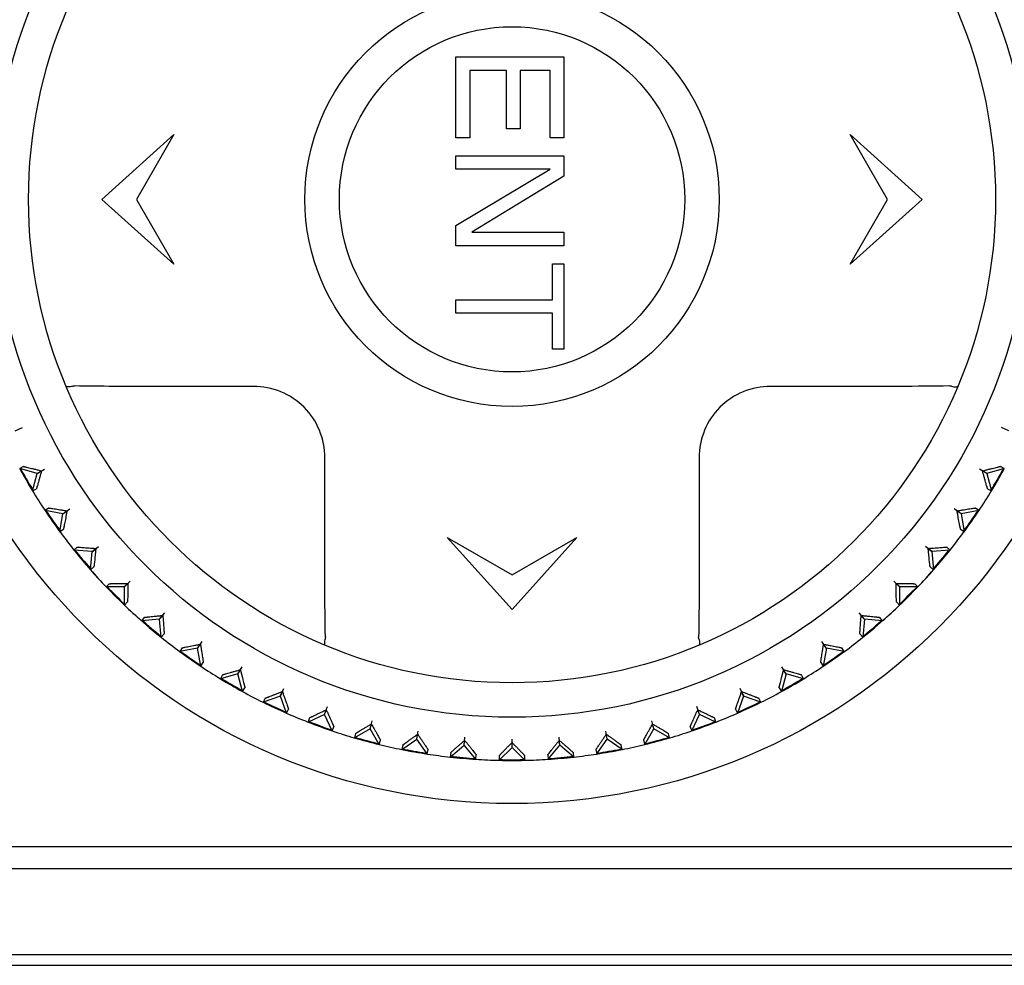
# Model space of a CAD drawing. Header units: millimetres. Extents: x 1117 to 38156, y -1945 to 7303.
# Tile 472 of 656: x 20209 to 20232, y 1748 to 1769. Entities that reach past the tile are written whole.
import ezdxf

# ---------------------------------------------------------------- set-up
doc = ezdxf.new("R2010")
doc.units = ezdxf.units.MM

msp = doc.modelspace()

# ---------------------------------------------------------------- linework, layer by layer
at = {"color": 7, "linetype": 'Continuous'}
for p, q in [((20219.548, 1766.673), (20219.548, 1768.548)), ((20219.548, 1768.548), (20222.048, 1768.548)), ((20222.048, 1768.548), (20222.048, 1766.673)), ((20219.867, 1768.236), (20219.867, 1766.673)), ((20220.718, 1768.236), (20219.867, 1768.236)), ((20220.718, 1766.882), (20220.718, 1768.236)), ((20221.037, 1768.236), (20221.037, 1766.882)), ((20221.728, 1768.236), (20221.037, 1768.236)), ((20221.728, 1766.673), (20221.728, 1768.236)), ((20221.037, 1766.882), (20220.718, 1766.882)), ((20211.348, 1765.248), (20213.013, 1766.748)), ((20213.013, 1766.748), (20212.148, 1765.248)), ((20219.867, 1766.673), (20219.548, 1766.673)), ((20222.048, 1766.673), (20221.728, 1766.673)), ((20229.548, 1765.248), (20228.682, 1766.748)), ((20228.682, 1766.748), (20230.348, 1765.248)), ((20219.548, 1765.944), (20219.548, 1766.257)), ((20219.548, 1766.257), (20222.048, 1766.257)), ((20222.048, 1766.257), (20222.048, 1765.788)), ((20219.548, 1764.642), (20221.728, 1765.944)), ((20221.728, 1765.944), (20219.548, 1765.944)), ((20222.048, 1765.788), (20219.92, 1764.486)), ((20213.013, 1763.748), (20211.348, 1765.248)), ((20212.148, 1765.248), (20213.013, 1763.748)), ((20228.682, 1763.748), (20229.548, 1765.248)), ((20230.348, 1765.248), (20228.682, 1763.748)), ((20219.548, 1764.173), (20219.548, 1764.642)), ((20219.92, 1764.486), (20222.048, 1764.486)), ((20222.048, 1764.486), (20222.048, 1764.173)), ((20222.048, 1764.173), (20219.548, 1764.173)), ((20221.782, 1762.923), (20221.782, 1763.757)), ((20221.782, 1763.757), (20222.048, 1763.757)), ((20222.048, 1763.757), (20222.048, 1761.778)), ((20219.548, 1762.611), (20219.548, 1762.923)), ((20219.548, 1762.923), (20221.782, 1762.923)), ((20221.782, 1762.611), (20219.548, 1762.611)), ((20221.782, 1761.778), (20221.782, 1762.611)), ((20222.048, 1761.778), (20221.782, 1761.778)), ((20209.337, 1759.881), (20209.511, 1759.962)), ((20232.358, 1759.881), (20232.184, 1759.962)), ((20209.531, 1759.059), (20209.443, 1759.008)), ((20232.252, 1759.008), (20232.164, 1759.059)), ((20209.851, 1758.899), (20209.443, 1759.008)), ((20209.741, 1758.492), (20209.851, 1758.899)), ((20209.849, 1758.898), (20210.015, 1758.994)), ((20209.851, 1758.899), (20209.949, 1758.956)), ((20231.846, 1758.898), (20231.68, 1758.994)), ((20231.845, 1758.899), (20231.746, 1758.956)), ((20232.252, 1759.008), (20231.845, 1758.899)), ((20231.845, 1758.899), (20231.954, 1758.492)), ((20209.741, 1758.492), (20209.829, 1758.543)), ((20231.866, 1758.543), (20231.954, 1758.492)), ((20210.114, 1758.096), (20210.03, 1758.038)), ((20210.446, 1757.965), (20210.03, 1758.038)), ((20210.372, 1757.55), (20210.446, 1757.965)), ((20210.444, 1757.964), (20210.602, 1758.074)), ((20210.446, 1757.965), (20210.538, 1758.03)), ((20231.251, 1757.964), (20231.094, 1758.074)), ((20231.249, 1757.965), (20231.157, 1758.03)), ((20231.665, 1758.038), (20231.249, 1757.965)), ((20231.249, 1757.965), (20231.323, 1757.55)), ((20231.665, 1758.038), (20231.582, 1758.096)), ((20210.372, 1757.55), (20210.456, 1757.608)), ((20231.239, 1757.608), (20231.323, 1757.55)), ((20211.119, 1757.085), (20211.266, 1757.208)), ((20220.848, 1755.748), (20219.348, 1757.414)), ((20219.348, 1757.414), (20220.848, 1756.548)), ((20222.348, 1757.414), (20220.848, 1755.748)), ((20220.848, 1756.548), (20222.348, 1757.414)), ((20230.576, 1757.085), (20230.429, 1757.208)), ((20210.778, 1757.188), (20210.7, 1757.123)), ((20211.12, 1757.086), (20210.7, 1757.123)), ((20211.083, 1756.666), (20211.12, 1757.086)), ((20211.12, 1757.086), (20211.207, 1757.159)), ((20230.575, 1757.086), (20230.488, 1757.159)), ((20230.995, 1757.123), (20230.575, 1757.086)), ((20230.575, 1757.086), (20230.612, 1756.666)), ((20230.995, 1757.123), (20230.917, 1757.188)), ((20211.083, 1756.666), (20211.161, 1756.731)), ((20230.534, 1756.731), (20230.612, 1756.666)), ((20211.519, 1756.341), (20211.447, 1756.269)), ((20211.867, 1756.268), (20212.003, 1756.404)), ((20211.869, 1756.269), (20211.949, 1756.349)), ((20229.828, 1756.268), (20229.692, 1756.404)), ((20229.827, 1756.269), (20229.746, 1756.349)), ((20230.248, 1756.269), (20230.177, 1756.341)), ((20211.869, 1756.269), (20211.447, 1756.269)), ((20211.868, 1755.848), (20211.869, 1756.269)), ((20229.827, 1756.269), (20229.827, 1755.848)), ((20230.248, 1756.269), (20229.827, 1756.269)), ((20211.868, 1755.848), (20211.94, 1755.919)), ((20229.755, 1755.919), (20229.827, 1755.848)), ((20212.684, 1755.52), (20212.808, 1755.667)), ((20229.011, 1755.52), (20228.888, 1755.667)), ((20212.33, 1755.562), (20212.265, 1755.484)), ((20212.685, 1755.521), (20212.265, 1755.484)), ((20212.685, 1755.521), (20212.758, 1755.608)), ((20212.722, 1755.101), (20212.685, 1755.521)), ((20229.01, 1755.521), (20228.937, 1755.608)), ((20229.01, 1755.521), (20228.973, 1755.101)), ((20229.43, 1755.484), (20229.01, 1755.521)), ((20229.43, 1755.484), (20229.365, 1755.562)), ((20212.722, 1755.101), (20212.787, 1755.179)), ((20228.908, 1755.179), (20228.973, 1755.101)), ((20213.563, 1754.845), (20213.673, 1755.002)), ((20213.564, 1754.847), (20213.629, 1754.939)), ((20228.132, 1754.845), (20228.022, 1755.002)), ((20228.131, 1754.847), (20228.066, 1754.939)), ((20213.207, 1754.857), (20213.149, 1754.773)), ((20213.564, 1754.847), (20213.149, 1754.773)), ((20213.637, 1754.431), (20213.564, 1754.847)), ((20228.131, 1754.847), (20228.058, 1754.431)), ((20228.546, 1754.773), (20228.131, 1754.847)), ((20228.546, 1754.773), (20228.488, 1754.857)), ((20213.637, 1754.431), (20213.696, 1754.514)), ((20227.999, 1754.514), (20228.058, 1754.431)), ((20214.498, 1754.251), (20214.091, 1754.142)), ((20214.498, 1754.25), (20214.594, 1754.416)), ((20214.498, 1754.251), (20214.555, 1754.349)), ((20214.608, 1753.844), (20214.498, 1754.251)), ((20227.197, 1754.251), (20227.088, 1753.844)), ((20227.198, 1754.25), (20227.102, 1754.416)), ((20227.197, 1754.251), (20227.14, 1754.349)), ((20227.604, 1754.142), (20227.197, 1754.251)), ((20214.142, 1754.23), (20214.091, 1754.142)), ((20227.604, 1754.142), (20227.553, 1754.23)), ((20214.608, 1753.844), (20214.658, 1753.932)), ((20215.48, 1753.738), (20215.561, 1753.912)), ((20215.481, 1753.74), (20215.529, 1753.843)), ((20226.215, 1753.738), (20226.134, 1753.912)), ((20226.214, 1753.74), (20226.166, 1753.843)), ((20227.037, 1753.932), (20227.088, 1753.844)), ((20215.481, 1753.74), (20215.085, 1753.596)), ((20215.128, 1753.688), (20215.085, 1753.596)), ((20215.625, 1753.343), (20215.481, 1753.74)), ((20226.214, 1753.74), (20226.07, 1753.343)), ((20226.61, 1753.596), (20226.214, 1753.74)), ((20226.61, 1753.596), (20226.567, 1753.688)), ((20215.625, 1753.343), (20215.668, 1753.436)), ((20216.504, 1753.314), (20216.57, 1753.495)), ((20216.504, 1753.316), (20216.543, 1753.422)), ((20225.191, 1753.314), (20225.126, 1753.495)), ((20225.191, 1753.316), (20225.152, 1753.422)), ((20226.027, 1753.436), (20226.07, 1753.343)), ((20216.504, 1753.316), (20216.122, 1753.138)), ((20216.157, 1753.233), (20216.122, 1753.138)), ((20216.683, 1752.934), (20216.504, 1753.316)), ((20217.561, 1752.981), (20217.61, 1753.167)), ((20224.135, 1752.981), (20224.085, 1753.167)), ((20225.012, 1752.934), (20225.191, 1753.316)), ((20225.573, 1753.138), (20225.191, 1753.316)), ((20225.573, 1753.138), (20225.538, 1753.233)), ((20216.683, 1752.934), (20216.717, 1753.029)), ((20217.561, 1752.983), (20217.196, 1752.772)), ((20217.561, 1752.983), (20217.59, 1753.092)), ((20217.772, 1752.618), (20217.561, 1752.983)), ((20218.642, 1752.741), (20218.676, 1752.93)), ((20223.053, 1752.741), (20223.02, 1752.93)), ((20223.923, 1752.618), (20224.134, 1752.983)), ((20224.134, 1752.983), (20224.105, 1753.092)), ((20224.499, 1752.772), (20224.134, 1752.983)), ((20224.978, 1753.029), (20225.012, 1752.934)), ((20217.222, 1752.87), (20217.196, 1752.772)), ((20217.772, 1752.618), (20217.798, 1752.716)), ((20218.297, 1752.501), (20218.643, 1752.743)), ((20218.643, 1752.743), (20218.662, 1752.855)), ((20218.884, 1752.398), (20218.643, 1752.743)), ((20219.741, 1752.597), (20219.757, 1752.788)), ((20219.741, 1752.599), (20219.751, 1752.711)), ((20220.848, 1752.548), (20220.848, 1752.74)), ((20220.848, 1752.55), (20220.848, 1752.663)), ((20221.954, 1752.597), (20221.938, 1752.788)), ((20221.954, 1752.599), (20221.944, 1752.711)), ((20222.811, 1752.398), (20223.053, 1752.743)), ((20223.053, 1752.743), (20223.033, 1752.855)), ((20223.398, 1752.501), (20223.053, 1752.743)), ((20223.897, 1752.716), (20223.923, 1752.618)), ((20224.499, 1752.772), (20224.473, 1752.87)), ((20218.315, 1752.601), (20218.297, 1752.501)), ((20218.884, 1752.398), (20218.902, 1752.498)), ((20219.418, 1752.327), (20219.741, 1752.599)), ((20219.427, 1752.429), (20219.418, 1752.327)), ((20220.012, 1752.275), (20219.741, 1752.599)), ((20220.549, 1752.252), (20220.848, 1752.55)), ((20221.146, 1752.252), (20220.848, 1752.55)), ((20221.683, 1752.275), (20221.954, 1752.599)), ((20222.277, 1752.327), (20221.954, 1752.599)), ((20222.277, 1752.327), (20222.269, 1752.429)), ((20222.793, 1752.498), (20222.811, 1752.398)), ((20223.398, 1752.501), (20223.38, 1752.601)), ((20220.012, 1752.275), (20220.021, 1752.377)), ((20220.549, 1752.353), (20220.549, 1752.252)), ((20221.146, 1752.252), (20221.146, 1752.353)), ((20221.674, 1752.377), (20221.683, 1752.275)), ((20248.298, 1750.248), (20193.398, 1750.248)), ((20193.398, 1749.748), (20248.298, 1749.748)), ((20238.348, 1747.748), (20203.348, 1747.748)), ((20204.419, 1747.502), (20237.276, 1747.502))]:
    msp.add_line(p, q, dxfattribs=at)
for radius in [14, 12, 11.2, 4.8, 4]:
    msp.add_circle((20220.848, 1765.248), radius, dxfattribs=at)
for radius, start, end in [(13, 208.6896, 211.3064), (12.983, 208.6946, 211.1528), (12.983, 328.6986, 331.1582), (13, 328.6936, 331.3104), (13, 211.3147, 213.6853), (13, 326.3147, 328.6853), (13, 213.6794, 216.3213), (12.983, 213.6776, 216.323), (12.983, 323.6769, 326.3224), (13, 323.6787, 326.3206), (13, 216.3147, 218.6853), (13, 321.3147, 323.6853), (13, 218.694, 231.306), (12.983, 218.6989, 221.1586), (13, 308.694, 321.306), (12.983, 318.6944, 321.1523), (13, 221.3147, 223.6853), (13, 316.3147, 318.6853), (12.983, 223.6805, 226.3195), (12.983, 313.6805, 316.3195), (13, 226.3147, 228.6853), (13, 311.3147, 313.6853), (12.983, 228.6944, 231.1523), (12.983, 308.6989, 311.1586), (13, 231.3147, 233.6853), (13, 306.3147, 308.6853), (13, 233.6787, 236.3206), (12.983, 233.677, 236.3224), (12.983, 303.6776, 306.323), (13, 303.6794, 306.3213), (13, 236.3147, 238.6853), (13, 301.3147, 303.6853), (13, 238.6936, 241.3104), (12.983, 238.6986, 241.1582), (12.983, 298.6946, 301.1528), (13, 298.6896, 301.3063), (13, 241.3147, 243.6853), (13, 296.3147, 298.6853), (13, 243.6824, 246.3187), (12.983, 243.6807, 246.3204), (12.983, 293.6796, 296.3193), (13, 293.6813, 296.3176), (13, 246.3147, 248.6853), (13, 291.3147, 293.6853), (13, 248.6901, 251.3066), (12.983, 248.6951, 251.1531), (12.983, 288.6983, 291.1577), (13, 288.6934, 291.3099), (13, 251.3147, 253.6853), (13, 286.3147, 288.6853), (13, 253.6787, 256.3193), (12.983, 253.677, 256.3211), (12.983, 283.6789, 286.323), (13, 283.6807, 286.3213), (13, 256.3147, 258.6853), (13, 258.6924, 261.3093), (12.983, 258.6973, 261.1566), (12.983, 278.6957, 281.1544), (13, 278.6907, 281.3076), (13, 281.3147, 283.6853), (13, 261.3147, 263.6853), (13, 263.682, 266.3202), (12.983, 263.6802, 266.322), (13, 266.3147, 268.6853), (13, 268.6918, 271.3082), (12.983, 268.6968, 271.1554), (13, 271.3147, 273.6853), (12.983, 273.678, 276.3198), (13, 273.6798, 276.318), (13, 276.3147, 278.6853)]:
    msp.add_arc((20220.848, 1765.248), radius, start, end, dxfattribs=at)
for points, knots in [([(20210.667, 1760.919), (20210.649, 1760.914), (20210.615, 1760.905), (20210.575, 1760.901), (20210.549, 1760.902), (20210.531, 1760.906), (20210.52, 1760.914), (20210.517, 1760.921)], [0, 0, 0, 0, 0.363654, 0.657407, 0.772232, 0.865602, 1, 1, 1, 1]), ([(20210.667, 1760.919), (20210.671, 1760.92), (20210.685, 1760.924), (20210.7, 1760.925), (20210.712, 1760.925)], [0, 0, 0, 0, 0.245459, 1, 1, 1, 1]), ([(20214.858, 1760.911), (20214.51, 1760.91), (20213.787, 1760.909), (20212.709, 1760.91), (20211.675, 1760.913), (20211.017, 1760.919), (20210.712, 1760.925)], [0, 0, 0, 0, 0.251889, 0.523537, 0.779289, 1, 1, 1, 1]), ([(20216.51, 1759.259), (20216.511, 1759.476), (20216.427, 1759.912), (20216.061, 1760.462), (20215.511, 1760.828), (20215.075, 1760.912), (20214.858, 1760.911)], [0, 0, 0, 0, 0.251374, 0.499999, 0.748624, 1, 1, 1, 1]), ([(20226.837, 1760.911), (20226.62, 1760.912), (20226.184, 1760.828), (20225.634, 1760.462), (20225.268, 1759.912), (20225.184, 1759.476), (20225.185, 1759.259)], [0, 0, 0, 0, 0.251375, 0.5, 0.748626, 1, 1, 1, 1]), ([(20230.984, 1760.925), (20230.598, 1760.918), (20229.84, 1760.912), (20228.458, 1760.909), (20227.461, 1760.909), (20226.837, 1760.911)], [0, 0, 0, 0, 0.278996, 0.548235, 1, 1, 1, 1]), ([(20230.984, 1760.925), (20230.987, 1760.925), (20231.002, 1760.925), (20231.017, 1760.923), (20231.028, 1760.919)], [0, 0, 0, 0, 0.25433, 1, 1, 1, 1]), ([(20231.028, 1760.919), (20231.046, 1760.914), (20231.08, 1760.906), (20231.12, 1760.901), (20231.146, 1760.903), (20231.164, 1760.907), (20231.175, 1760.914), (20231.178, 1760.921)], [0, 0, 0, 0, 0.363666, 0.65742, 0.772244, 0.865611, 1, 1, 1, 1]), ([(20216.524, 1755.112), (20216.517, 1755.498), (20216.511, 1756.256), (20216.509, 1757.639), (20216.508, 1758.635), (20216.51, 1759.259)], [0, 0, 0, 0, 0.279137, 0.548315, 1, 1, 1, 1]), ([(20225.185, 1759.259), (20225.186, 1758.909), (20225.187, 1758.182), (20225.186, 1757.104), (20225.183, 1756.072), (20225.176, 1755.416), (20225.171, 1755.112)], [0, 0, 0, 0, 0.253606, 0.525581, 0.780277, 1, 1, 1, 1]), ([(20209.531, 1759.059), (20209.532, 1759.06), (20209.535, 1759.059), (20209.542, 1759.058), (20209.552, 1759.055), (20209.567, 1759.052), (20209.584, 1759.048), (20209.615, 1759.041), (20209.659, 1759.03), (20209.721, 1759.015), (20209.79, 1758.997), (20209.867, 1758.977), (20209.921, 1758.963), (20209.949, 1758.956)], [0, 0, 0, 0, 0.00648, 0.022341, 0.047413, 0.081454, 0.124051, 0.174643, 0.297541, 0.445686, 0.614743, 0.800679, 1, 1, 1, 1]), ([(20231.746, 1758.956), (20231.774, 1758.963), (20231.828, 1758.977), (20231.905, 1758.997), (20231.975, 1759.015), (20232.036, 1759.03), (20232.081, 1759.041), (20232.111, 1759.048), (20232.128, 1759.052), (20232.143, 1759.055), (20232.153, 1759.058), (20232.16, 1759.059), (20232.163, 1759.06), (20232.164, 1759.059)], [0, 0, 0, 0, 0.199427, 0.385377, 0.554372, 0.702509, 0.82545, 0.876004, 0.918557, 0.952613, 0.9777, 0.993537, 1, 1, 1, 1]), ([(20209.949, 1758.956), (20209.941, 1758.928), (20209.926, 1758.875), (20209.905, 1758.799), (20209.885, 1758.729), (20209.868, 1758.668), (20209.855, 1758.624), (20209.846, 1758.594), (20209.841, 1758.577), (20209.837, 1758.563), (20209.834, 1758.553), (20209.831, 1758.547), (20209.83, 1758.543), (20209.829, 1758.543)], [0, 0, 0, 0, 0.199427, 0.385378, 0.554374, 0.70251, 0.825452, 0.876006, 0.918558, 0.952614, 0.977701, 0.993538, 1, 1, 1, 1]), ([(20231.866, 1758.543), (20231.865, 1758.543), (20231.864, 1758.547), (20231.861, 1758.553), (20231.858, 1758.563), (20231.854, 1758.577), (20231.849, 1758.594), (20231.84, 1758.624), (20231.827, 1758.668), (20231.81, 1758.729), (20231.79, 1758.799), (20231.769, 1758.875), (20231.754, 1758.928), (20231.746, 1758.956)], [0, 0, 0, 0, 0.006479, 0.02234, 0.047412, 0.081453, 0.124049, 0.17464, 0.297537, 0.445683, 0.614742, 0.800679, 1, 1, 1, 1]), ([(20210.114, 1758.096), (20210.114, 1758.097), (20210.118, 1758.096), (20210.124, 1758.096), (20210.135, 1758.095), (20210.15, 1758.093), (20210.168, 1758.09), (20210.198, 1758.086), (20210.244, 1758.078), (20210.306, 1758.069), (20210.377, 1758.057), (20210.456, 1758.044), (20210.51, 1758.035), (20210.538, 1758.03)], [0, 0, 0, 0, 0.006467, 0.022314, 0.047417, 0.081484, 0.124046, 0.174615, 0.297555, 0.445709, 0.614672, 0.800566, 1, 1, 1, 1]), ([(20210.538, 1758.03), (20210.533, 1758.002), (20210.523, 1757.947), (20210.509, 1757.869), (20210.495, 1757.798), (20210.483, 1757.736), (20210.474, 1757.691), (20210.468, 1757.661), (20210.465, 1757.643), (20210.461, 1757.629), (20210.459, 1757.618), (20210.457, 1757.612), (20210.456, 1757.608), (20210.456, 1757.608)], [0, 0, 0, 0, 0.199481, 0.385367, 0.554329, 0.702459, 0.82537, 0.875938, 0.918501, 0.952563, 0.977679, 0.993532, 1, 1, 1, 1]), ([(20231.157, 1758.03), (20231.185, 1758.035), (20231.239, 1758.044), (20231.318, 1758.057), (20231.389, 1758.069), (20231.451, 1758.078), (20231.497, 1758.086), (20231.527, 1758.09), (20231.546, 1758.093), (20231.56, 1758.095), (20231.571, 1758.096), (20231.577, 1758.096), (20231.581, 1758.097), (20231.582, 1758.096)], [0, 0, 0, 0, 0.199481, 0.385367, 0.554329, 0.702459, 0.82537, 0.875938, 0.918501, 0.952563, 0.977679, 0.993532, 1, 1, 1, 1]), ([(20231.239, 1757.608), (20231.239, 1757.608), (20231.238, 1757.612), (20231.236, 1757.618), (20231.234, 1757.629), (20231.231, 1757.643), (20231.227, 1757.661), (20231.221, 1757.691), (20231.212, 1757.736), (20231.2, 1757.798), (20231.186, 1757.869), (20231.172, 1757.947), (20231.162, 1758.002), (20231.157, 1758.03)], [0, 0, 0, 0, 0.006467, 0.022314, 0.047417, 0.081484, 0.124046, 0.174615, 0.297555, 0.445709, 0.614672, 0.800566, 1, 1, 1, 1]), ([(20210.778, 1757.188), (20210.778, 1757.189), (20210.782, 1757.188), (20210.788, 1757.189), (20210.799, 1757.188), (20210.814, 1757.188), (20210.832, 1757.187), (20210.863, 1757.185), (20210.909, 1757.182), (20210.972, 1757.177), (20211.044, 1757.172), (20211.123, 1757.166), (20211.178, 1757.161), (20211.207, 1757.159)], [0, 0, 0, 0, 0.006467, 0.022314, 0.047417, 0.081484, 0.124046, 0.174615, 0.297555, 0.445709, 0.614672, 0.800566, 1, 1, 1, 1]), ([(20211.207, 1757.159), (20211.204, 1757.13), (20211.199, 1757.075), (20211.191, 1756.996), (20211.184, 1756.925), (20211.177, 1756.862), (20211.173, 1756.816), (20211.169, 1756.785), (20211.167, 1756.767), (20211.165, 1756.753), (20211.164, 1756.742), (20211.162, 1756.735), (20211.162, 1756.732), (20211.161, 1756.731)], [0, 0, 0, 0, 0.199481, 0.385367, 0.554329, 0.702459, 0.82537, 0.875938, 0.918501, 0.952563, 0.977679, 0.993532, 1, 1, 1, 1]), ([(20230.488, 1757.159), (20230.517, 1757.161), (20230.572, 1757.166), (20230.651, 1757.172), (20230.723, 1757.177), (20230.786, 1757.182), (20230.832, 1757.185), (20230.863, 1757.187), (20230.881, 1757.188), (20230.896, 1757.188), (20230.907, 1757.189), (20230.913, 1757.188), (20230.917, 1757.189), (20230.917, 1757.188)], [0, 0, 0, 0, 0.199481, 0.385367, 0.554329, 0.702459, 0.82537, 0.875938, 0.918501, 0.952563, 0.977679, 0.993532, 1, 1, 1, 1]), ([(20230.534, 1756.731), (20230.533, 1756.732), (20230.533, 1756.735), (20230.531, 1756.742), (20230.53, 1756.753), (20230.528, 1756.767), (20230.526, 1756.785), (20230.523, 1756.816), (20230.518, 1756.862), (20230.511, 1756.925), (20230.504, 1756.996), (20230.496, 1757.075), (20230.491, 1757.13), (20230.488, 1757.159)], [0, 0, 0, 0, 0.006467, 0.022314, 0.047417, 0.081484, 0.124046, 0.174615, 0.297555, 0.445709, 0.614672, 0.800566, 1, 1, 1, 1]), ([(20211.519, 1756.341), (20211.519, 1756.342), (20211.523, 1756.342), (20211.529, 1756.343), (20211.54, 1756.343), (20211.555, 1756.344), (20211.573, 1756.344), (20211.604, 1756.345), (20211.65, 1756.346), (20211.713, 1756.347), (20211.785, 1756.348), (20211.865, 1756.349), (20211.92, 1756.349), (20211.949, 1756.349)], [0, 0, 0, 0, 0.006467, 0.022314, 0.047417, 0.081484, 0.124046, 0.174615, 0.297555, 0.445709, 0.614672, 0.800566, 1, 1, 1, 1]), ([(20211.949, 1756.349), (20211.948, 1756.321), (20211.948, 1756.266), (20211.947, 1756.186), (20211.946, 1756.114), (20211.945, 1756.051), (20211.944, 1756.005), (20211.943, 1755.974), (20211.943, 1755.956), (20211.942, 1755.941), (20211.942, 1755.93), (20211.941, 1755.924), (20211.941, 1755.92), (20211.94, 1755.919)], [0, 0, 0, 0, 0.199481, 0.385367, 0.554329, 0.702459, 0.82537, 0.875938, 0.918501, 0.952563, 0.977679, 0.993532, 1, 1, 1, 1]), ([(20229.746, 1756.349), (20229.775, 1756.349), (20229.83, 1756.349), (20229.91, 1756.348), (20229.982, 1756.347), (20230.045, 1756.346), (20230.091, 1756.345), (20230.122, 1756.344), (20230.14, 1756.344), (20230.155, 1756.343), (20230.166, 1756.343), (20230.172, 1756.342), (20230.176, 1756.342), (20230.177, 1756.341)], [0, 0, 0, 0, 0.199481, 0.385367, 0.554329, 0.702459, 0.82537, 0.875938, 0.918501, 0.952563, 0.977679, 0.993532, 1, 1, 1, 1]), ([(20229.755, 1755.919), (20229.754, 1755.92), (20229.754, 1755.924), (20229.753, 1755.93), (20229.753, 1755.941), (20229.752, 1755.956), (20229.752, 1755.974), (20229.751, 1756.005), (20229.75, 1756.051), (20229.749, 1756.114), (20229.748, 1756.186), (20229.747, 1756.266), (20229.747, 1756.321), (20229.746, 1756.349)], [0, 0, 0, 0, 0.006467, 0.022314, 0.047417, 0.081484, 0.124046, 0.174615, 0.297555, 0.445709, 0.614672, 0.800566, 1, 1, 1, 1]), ([(20212.33, 1755.562), (20212.331, 1755.563), (20212.335, 1755.563), (20212.341, 1755.565), (20212.352, 1755.566), (20212.366, 1755.568), (20212.384, 1755.57), (20212.415, 1755.573), (20212.461, 1755.578), (20212.524, 1755.585), (20212.595, 1755.592), (20212.675, 1755.6), (20212.73, 1755.605), (20212.758, 1755.608)], [0, 0, 0, 0, 0.006467, 0.022314, 0.047417, 0.081484, 0.124046, 0.174615, 0.297555, 0.445709, 0.614672, 0.800566, 1, 1, 1, 1]), ([(20212.758, 1755.608), (20212.76, 1755.579), (20212.765, 1755.524), (20212.771, 1755.445), (20212.776, 1755.373), (20212.781, 1755.31), (20212.784, 1755.264), (20212.786, 1755.233), (20212.787, 1755.215), (20212.787, 1755.2), (20212.788, 1755.189), (20212.787, 1755.183), (20212.788, 1755.179), (20212.787, 1755.179)], [0, 0, 0, 0, 0.199481, 0.385367, 0.554329, 0.702459, 0.82537, 0.875938, 0.918501, 0.952563, 0.977679, 0.993532, 1, 1, 1, 1]), ([(20228.908, 1755.179), (20228.907, 1755.179), (20228.908, 1755.183), (20228.907, 1755.189), (20228.908, 1755.2), (20228.908, 1755.215), (20228.909, 1755.233), (20228.911, 1755.264), (20228.914, 1755.31), (20228.919, 1755.373), (20228.924, 1755.445), (20228.93, 1755.524), (20228.935, 1755.579), (20228.937, 1755.608)], [0, 0, 0, 0, 0.006467, 0.022314, 0.047417, 0.081484, 0.124046, 0.174615, 0.297555, 0.445709, 0.614672, 0.800566, 1, 1, 1, 1]), ([(20228.937, 1755.608), (20228.966, 1755.605), (20229.021, 1755.6), (20229.1, 1755.592), (20229.171, 1755.585), (20229.234, 1755.578), (20229.28, 1755.573), (20229.311, 1755.57), (20229.329, 1755.568), (20229.343, 1755.566), (20229.354, 1755.565), (20229.361, 1755.563), (20229.364, 1755.563), (20229.365, 1755.562)], [0, 0, 0, 0, 0.199481, 0.385367, 0.554329, 0.702459, 0.82537, 0.875938, 0.918501, 0.952563, 0.977679, 0.993532, 1, 1, 1, 1]), ([(20213.207, 1754.857), (20213.208, 1754.857), (20213.211, 1754.858), (20213.217, 1754.86), (20213.228, 1754.862), (20213.242, 1754.865), (20213.26, 1754.869), (20213.29, 1754.875), (20213.336, 1754.884), (20213.398, 1754.896), (20213.468, 1754.91), (20213.547, 1754.924), (20213.601, 1754.934), (20213.629, 1754.939)], [0, 0, 0, 0, 0.006467, 0.022314, 0.047417, 0.081484, 0.124046, 0.174615, 0.297555, 0.445709, 0.614672, 0.800566, 1, 1, 1, 1]), ([(20213.629, 1754.939), (20213.634, 1754.911), (20213.643, 1754.857), (20213.656, 1754.778), (20213.668, 1754.707), (20213.678, 1754.645), (20213.685, 1754.599), (20213.689, 1754.569), (20213.692, 1754.55), (20213.694, 1754.536), (20213.695, 1754.525), (20213.695, 1754.519), (20213.696, 1754.515), (20213.696, 1754.514)], [0, 0, 0, 0, 0.199481, 0.385367, 0.554329, 0.702459, 0.82537, 0.875938, 0.918501, 0.952563, 0.977679, 0.993532, 1, 1, 1, 1]), ([(20216.518, 1755.068), (20216.513, 1755.05), (20216.505, 1755.016), (20216.5, 1754.976), (20216.502, 1754.949), (20216.506, 1754.932), (20216.513, 1754.921), (20216.52, 1754.918)], [0, 0, 0, 0, 0.363666, 0.657421, 0.772245, 0.865612, 1, 1, 1, 1]), ([(20216.524, 1755.112), (20216.524, 1755.109), (20216.524, 1755.094), (20216.522, 1755.079), (20216.518, 1755.068)], [0, 0, 0, 0, 0.254329, 1, 1, 1, 1]), ([(20225.177, 1755.068), (20225.176, 1755.071), (20225.172, 1755.086), (20225.171, 1755.101), (20225.171, 1755.112)], [0, 0, 0, 0, 0.245459, 1, 1, 1, 1]), ([(20225.177, 1755.068), (20225.182, 1755.05), (20225.191, 1755.016), (20225.195, 1754.976), (20225.193, 1754.95), (20225.19, 1754.932), (20225.182, 1754.921), (20225.175, 1754.918)], [0, 0, 0, 0, 0.363655, 0.657408, 0.772233, 0.865603, 1, 1, 1, 1]), ([(20227.999, 1754.514), (20227.999, 1754.515), (20228, 1754.519), (20228, 1754.525), (20228.001, 1754.536), (20228.003, 1754.55), (20228.006, 1754.569), (20228.01, 1754.599), (20228.017, 1754.645), (20228.027, 1754.707), (20228.039, 1754.778), (20228.052, 1754.857), (20228.061, 1754.911), (20228.066, 1754.939)], [0, 0, 0, 0, 0.006467, 0.022314, 0.047417, 0.081484, 0.124046, 0.174615, 0.297555, 0.445709, 0.614672, 0.800566, 1, 1, 1, 1]), ([(20228.066, 1754.939), (20228.094, 1754.934), (20228.148, 1754.924), (20228.227, 1754.91), (20228.298, 1754.896), (20228.359, 1754.884), (20228.405, 1754.875), (20228.435, 1754.869), (20228.453, 1754.865), (20228.467, 1754.862), (20228.478, 1754.86), (20228.484, 1754.858), (20228.488, 1754.857), (20228.488, 1754.857)], [0, 0, 0, 0, 0.199481, 0.385367, 0.554329, 0.702459, 0.82537, 0.875938, 0.918501, 0.952563, 0.977679, 0.993532, 1, 1, 1, 1]), ([(20214.142, 1754.23), (20214.142, 1754.231), (20214.146, 1754.232), (20214.152, 1754.234), (20214.162, 1754.238), (20214.176, 1754.242), (20214.193, 1754.247), (20214.223, 1754.256), (20214.267, 1754.269), (20214.328, 1754.286), (20214.398, 1754.306), (20214.474, 1754.327), (20214.527, 1754.342), (20214.555, 1754.349)], [0, 0, 0, 0, 0.00648, 0.022341, 0.047414, 0.081455, 0.124052, 0.174644, 0.297542, 0.445687, 0.614744, 0.800679, 1, 1, 1, 1]), ([(20214.555, 1754.349), (20214.562, 1754.322), (20214.576, 1754.268), (20214.596, 1754.191), (20214.614, 1754.121), (20214.629, 1754.06), (20214.64, 1754.015), (20214.647, 1753.985), (20214.652, 1753.967), (20214.655, 1753.953), (20214.657, 1753.943), (20214.658, 1753.936), (20214.659, 1753.933), (20214.658, 1753.932)], [0, 0, 0, 0, 0.199427, 0.385378, 0.554375, 0.702511, 0.825453, 0.876007, 0.918559, 0.952614, 0.977701, 0.993538, 1, 1, 1, 1]), ([(20227.037, 1753.932), (20227.036, 1753.933), (20227.037, 1753.936), (20227.038, 1753.943), (20227.04, 1753.953), (20227.044, 1753.967), (20227.048, 1753.985), (20227.055, 1754.015), (20227.066, 1754.06), (20227.081, 1754.121), (20227.099, 1754.191), (20227.119, 1754.268), (20227.133, 1754.322), (20227.14, 1754.349)], [0, 0, 0, 0, 0.006479, 0.022339, 0.04741, 0.081452, 0.124048, 0.174639, 0.297535, 0.445682, 0.614742, 0.800679, 1, 1, 1, 1]), ([(20227.14, 1754.349), (20227.168, 1754.342), (20227.221, 1754.327), (20227.297, 1754.306), (20227.367, 1754.286), (20227.428, 1754.269), (20227.472, 1754.256), (20227.502, 1754.247), (20227.519, 1754.242), (20227.533, 1754.238), (20227.543, 1754.234), (20227.549, 1754.232), (20227.553, 1754.231), (20227.553, 1754.23)], [0, 0, 0, 0, 0.199427, 0.385376, 0.554371, 0.702508, 0.825449, 0.876003, 0.918556, 0.952613, 0.9777, 0.993537, 1, 1, 1, 1]), ([(20215.128, 1753.688), (20215.128, 1753.689), (20215.131, 1753.69), (20215.137, 1753.693), (20215.147, 1753.697), (20215.161, 1753.702), (20215.178, 1753.709), (20215.206, 1753.721), (20215.249, 1753.737), (20215.308, 1753.76), (20215.376, 1753.785), (20215.45, 1753.813), (20215.502, 1753.833), (20215.529, 1753.843)], [0, 0, 0, 0, 0.006467, 0.022314, 0.047417, 0.081484, 0.124046, 0.174615, 0.297555, 0.445709, 0.614672, 0.800566, 1, 1, 1, 1]), ([(20215.529, 1753.843), (20215.538, 1753.816), (20215.557, 1753.763), (20215.583, 1753.689), (20215.607, 1753.62), (20215.628, 1753.561), (20215.643, 1753.517), (20215.653, 1753.488), (20215.658, 1753.47), (20215.663, 1753.457), (20215.666, 1753.446), (20215.667, 1753.44), (20215.669, 1753.436), (20215.668, 1753.436)], [0, 0, 0, 0, 0.199481, 0.385367, 0.554329, 0.702459, 0.82537, 0.875938, 0.918501, 0.952563, 0.977679, 0.993532, 1, 1, 1, 1]), ([(20226.027, 1753.436), (20226.026, 1753.436), (20226.028, 1753.44), (20226.029, 1753.446), (20226.032, 1753.457), (20226.037, 1753.47), (20226.043, 1753.488), (20226.052, 1753.517), (20226.067, 1753.561), (20226.088, 1753.62), (20226.112, 1753.689), (20226.138, 1753.763), (20226.157, 1753.816), (20226.166, 1753.843)], [0, 0, 0, 0, 0.006467, 0.022314, 0.047417, 0.081484, 0.124046, 0.174615, 0.297555, 0.445709, 0.614672, 0.800566, 1, 1, 1, 1]), ([(20226.166, 1753.843), (20226.193, 1753.833), (20226.245, 1753.813), (20226.319, 1753.785), (20226.387, 1753.76), (20226.446, 1753.737), (20226.489, 1753.721), (20226.517, 1753.709), (20226.534, 1753.702), (20226.548, 1753.697), (20226.558, 1753.693), (20226.564, 1753.69), (20226.567, 1753.689), (20226.567, 1753.688)], [0, 0, 0, 0, 0.199481, 0.385367, 0.554329, 0.702459, 0.82537, 0.875938, 0.918501, 0.952563, 0.977679, 0.993532, 1, 1, 1, 1]), ([(20216.157, 1753.233), (20216.157, 1753.234), (20216.161, 1753.235), (20216.166, 1753.239), (20216.176, 1753.244), (20216.189, 1753.251), (20216.205, 1753.259), (20216.233, 1753.273), (20216.274, 1753.293), (20216.331, 1753.321), (20216.396, 1753.352), (20216.467, 1753.386), (20216.517, 1753.41), (20216.543, 1753.422)], [0, 0, 0, 0, 0.006467, 0.022314, 0.047417, 0.081484, 0.124046, 0.174615, 0.297555, 0.445709, 0.614672, 0.800566, 1, 1, 1, 1]), ([(20216.543, 1753.422), (20216.555, 1753.396), (20216.578, 1753.346), (20216.611, 1753.274), (20216.641, 1753.208), (20216.666, 1753.15), (20216.685, 1753.108), (20216.697, 1753.08), (20216.705, 1753.063), (20216.71, 1753.05), (20216.714, 1753.039), (20216.716, 1753.033), (20216.718, 1753.03), (20216.717, 1753.029)], [0, 0, 0, 0, 0.199481, 0.385367, 0.554329, 0.702459, 0.82537, 0.875938, 0.918501, 0.952563, 0.977679, 0.993532, 1, 1, 1, 1]), ([(20224.978, 1753.029), (20224.977, 1753.03), (20224.979, 1753.033), (20224.981, 1753.039), (20224.985, 1753.05), (20224.991, 1753.063), (20224.998, 1753.08), (20225.01, 1753.108), (20225.029, 1753.15), (20225.055, 1753.208), (20225.084, 1753.274), (20225.117, 1753.346), (20225.14, 1753.396), (20225.152, 1753.422)], [0, 0, 0, 0, 0.006467, 0.022314, 0.047417, 0.081484, 0.124046, 0.174615, 0.297555, 0.445709, 0.614672, 0.800566, 1, 1, 1, 1]), ([(20225.152, 1753.422), (20225.178, 1753.41), (20225.228, 1753.386), (20225.299, 1753.352), (20225.364, 1753.321), (20225.421, 1753.293), (20225.462, 1753.273), (20225.49, 1753.259), (20225.507, 1753.251), (20225.519, 1753.244), (20225.529, 1753.239), (20225.534, 1753.235), (20225.538, 1753.234), (20225.538, 1753.233)], [0, 0, 0, 0, 0.199481, 0.385367, 0.554329, 0.702459, 0.82537, 0.875938, 0.918501, 0.952563, 0.977679, 0.993532, 1, 1, 1, 1]), ([(20217.222, 1752.87), (20217.222, 1752.871), (20217.225, 1752.873), (20217.23, 1752.877), (20217.24, 1752.883), (20217.252, 1752.89), (20217.267, 1752.9), (20217.294, 1752.916), (20217.333, 1752.94), (20217.388, 1752.972), (20217.45, 1753.009), (20217.518, 1753.05), (20217.566, 1753.078), (20217.59, 1753.092)], [0, 0, 0, 0, 0.006467, 0.022314, 0.047417, 0.081484, 0.124046, 0.174615, 0.297555, 0.445709, 0.614672, 0.800566, 1, 1, 1, 1]), ([(20217.59, 1753.092), (20217.604, 1753.067), (20217.632, 1753.019), (20217.671, 1752.95), (20217.706, 1752.887), (20217.737, 1752.832), (20217.759, 1752.792), (20217.774, 1752.764), (20217.782, 1752.748), (20217.789, 1752.735), (20217.794, 1752.726), (20217.796, 1752.72), (20217.798, 1752.717), (20217.798, 1752.716)], [0, 0, 0, 0, 0.199481, 0.385367, 0.554329, 0.702459, 0.82537, 0.875938, 0.918501, 0.952563, 0.977679, 0.993532, 1, 1, 1, 1]), ([(20223.897, 1752.716), (20223.897, 1752.717), (20223.899, 1752.72), (20223.901, 1752.726), (20223.906, 1752.735), (20223.913, 1752.748), (20223.921, 1752.764), (20223.936, 1752.792), (20223.958, 1752.832), (20223.989, 1752.887), (20224.024, 1752.95), (20224.063, 1753.019), (20224.091, 1753.067), (20224.105, 1753.092)], [0, 0, 0, 0, 0.006467, 0.022314, 0.047417, 0.081484, 0.124046, 0.174615, 0.297555, 0.445709, 0.614672, 0.800566, 1, 1, 1, 1]), ([(20224.105, 1753.092), (20224.129, 1753.078), (20224.177, 1753.05), (20224.246, 1753.009), (20224.308, 1752.972), (20224.362, 1752.94), (20224.401, 1752.916), (20224.428, 1752.9), (20224.443, 1752.89), (20224.455, 1752.883), (20224.465, 1752.877), (20224.47, 1752.873), (20224.473, 1752.871), (20224.473, 1752.87)], [0, 0, 0, 0, 0.199481, 0.385367, 0.554329, 0.702459, 0.82537, 0.875938, 0.918501, 0.952563, 0.977679, 0.993532, 1, 1, 1, 1]), ([(20218.315, 1752.601), (20218.315, 1752.602), (20218.318, 1752.604), (20218.322, 1752.609), (20218.331, 1752.615), (20218.343, 1752.624), (20218.357, 1752.635), (20218.382, 1752.653), (20218.42, 1752.681), (20218.471, 1752.718), (20218.529, 1752.76), (20218.594, 1752.806), (20218.639, 1752.838), (20218.662, 1752.855)], [0, 0, 0, 0, 0.006467, 0.022314, 0.047417, 0.081484, 0.124046, 0.174615, 0.297555, 0.445709, 0.614672, 0.800566, 1, 1, 1, 1]), ([(20218.662, 1752.855), (20218.678, 1752.831), (20218.71, 1752.786), (20218.755, 1752.72), (20218.795, 1752.66), (20218.831, 1752.608), (20218.856, 1752.57), (20218.873, 1752.544), (20218.883, 1752.529), (20218.891, 1752.516), (20218.897, 1752.507), (20218.9, 1752.501), (20218.902, 1752.498), (20218.902, 1752.498)], [0, 0, 0, 0, 0.199481, 0.385367, 0.554329, 0.702459, 0.82537, 0.875938, 0.918501, 0.952563, 0.977679, 0.993532, 1, 1, 1, 1]), ([(20219.427, 1752.429), (20219.427, 1752.429), (20219.429, 1752.432), (20219.434, 1752.437), (20219.442, 1752.444), (20219.453, 1752.454), (20219.466, 1752.466), (20219.489, 1752.486), (20219.524, 1752.517), (20219.572, 1752.558), (20219.626, 1752.605), (20219.687, 1752.657), (20219.729, 1752.693), (20219.751, 1752.711)], [0, 0, 0, 0, 0.006467, 0.022314, 0.047417, 0.081484, 0.124046, 0.174615, 0.297555, 0.445709, 0.614672, 0.800566, 1, 1, 1, 1]), ([(20219.751, 1752.711), (20219.769, 1752.689), (20219.804, 1752.647), (20219.855, 1752.585), (20219.9, 1752.529), (20219.94, 1752.48), (20219.969, 1752.444), (20219.988, 1752.42), (20220, 1752.406), (20220.008, 1752.394), (20220.015, 1752.386), (20220.018, 1752.38), (20220.021, 1752.377), (20220.021, 1752.377)], [0, 0, 0, 0, 0.199481, 0.385367, 0.554329, 0.702459, 0.82537, 0.875938, 0.918501, 0.952563, 0.977679, 0.993532, 1, 1, 1, 1]), ([(20220.549, 1752.353), (20220.549, 1752.354), (20220.552, 1752.357), (20220.556, 1752.362), (20220.563, 1752.37), (20220.573, 1752.381), (20220.586, 1752.394), (20220.607, 1752.417), (20220.639, 1752.45), (20220.683, 1752.495), (20220.733, 1752.547), (20220.789, 1752.604), (20220.827, 1752.643), (20220.848, 1752.663)], [0, 0, 0, 0, 0.006467, 0.022314, 0.047417, 0.081484, 0.124046, 0.174615, 0.297555, 0.445709, 0.614672, 0.800566, 1, 1, 1, 1]), ([(20220.848, 1752.663), (20220.868, 1752.643), (20220.906, 1752.604), (20220.962, 1752.547), (20221.012, 1752.495), (20221.056, 1752.45), (20221.088, 1752.417), (20221.11, 1752.394), (20221.122, 1752.381), (20221.132, 1752.37), (20221.139, 1752.362), (20221.143, 1752.357), (20221.146, 1752.354), (20221.146, 1752.353)], [0, 0, 0, 0, 0.199481, 0.385367, 0.554329, 0.702459, 0.82537, 0.875938, 0.918501, 0.952563, 0.977679, 0.993532, 1, 1, 1, 1]), ([(20221.674, 1752.377), (20221.674, 1752.377), (20221.677, 1752.38), (20221.68, 1752.386), (20221.687, 1752.394), (20221.696, 1752.406), (20221.707, 1752.42), (20221.726, 1752.444), (20221.755, 1752.48), (20221.795, 1752.529), (20221.841, 1752.585), (20221.891, 1752.647), (20221.926, 1752.689), (20221.944, 1752.711)], [0, 0, 0, 0, 0.006467, 0.022314, 0.047417, 0.081484, 0.124046, 0.174615, 0.297555, 0.445709, 0.614672, 0.800566, 1, 1, 1, 1]), ([(20221.944, 1752.711), (20221.966, 1752.693), (20222.008, 1752.657), (20222.069, 1752.605), (20222.123, 1752.558), (20222.171, 1752.517), (20222.206, 1752.486), (20222.229, 1752.466), (20222.243, 1752.454), (20222.253, 1752.444), (20222.261, 1752.437), (20222.266, 1752.432), (20222.268, 1752.429), (20222.269, 1752.429)], [0, 0, 0, 0, 0.199481, 0.385367, 0.554329, 0.702459, 0.82537, 0.875938, 0.918501, 0.952563, 0.977679, 0.993532, 1, 1, 1, 1]), ([(20222.793, 1752.498), (20222.793, 1752.498), (20222.795, 1752.501), (20222.798, 1752.507), (20222.804, 1752.516), (20222.812, 1752.529), (20222.822, 1752.544), (20222.839, 1752.57), (20222.864, 1752.608), (20222.9, 1752.66), (20222.94, 1752.72), (20222.985, 1752.786), (20223.017, 1752.831), (20223.033, 1752.855)], [0, 0, 0, 0, 0.006467, 0.022314, 0.047417, 0.081484, 0.124046, 0.174615, 0.297555, 0.445709, 0.614672, 0.800566, 1, 1, 1, 1]), ([(20223.033, 1752.855), (20223.056, 1752.838), (20223.101, 1752.806), (20223.166, 1752.76), (20223.224, 1752.718), (20223.276, 1752.681), (20223.313, 1752.653), (20223.338, 1752.635), (20223.352, 1752.624), (20223.364, 1752.615), (20223.373, 1752.609), (20223.377, 1752.604), (20223.38, 1752.602), (20223.38, 1752.601)], [0, 0, 0, 0, 0.199481, 0.385367, 0.554329, 0.702459, 0.82537, 0.875938, 0.918501, 0.952563, 0.977679, 0.993532, 1, 1, 1, 1])]:
    msp.add_open_spline(points, degree=3, knots=knots, dxfattribs=at)

doc.saveas('drawing.dxf')
